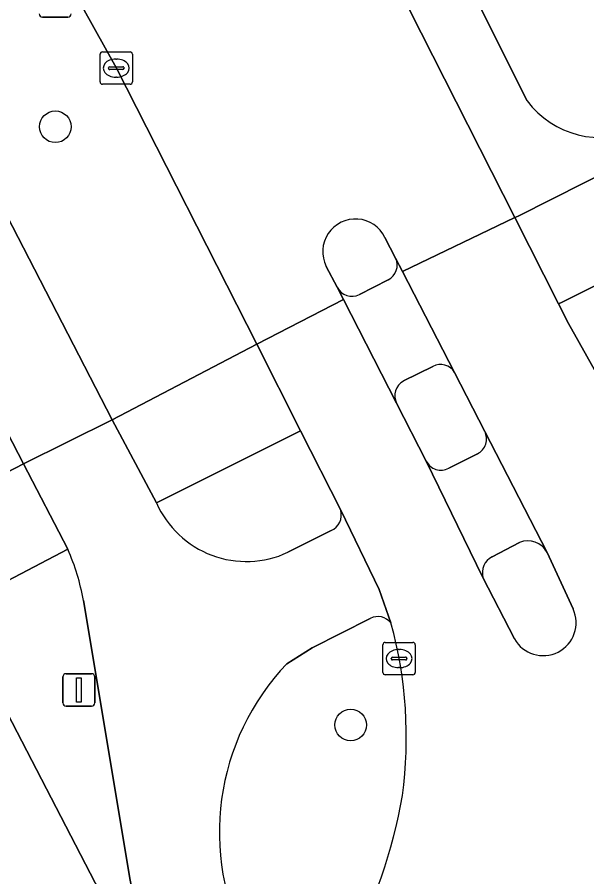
# Model space of a CAD drawing. Extents: x 159352 to 160617, y 385888 to 387323.
# Drawn here: x 159812.77 to 159830.37, y 386440.65 to 386467.21 of the extents above; entities that cross this region are included whole.
import ezdxf

# ---------------------------------------------------------------- set-up
doc = ezdxf.new("R2010")
doc.units = 0
for name, color, linetype in [('IMGEO_Berm_groen', 7, 'Continuous'), ('IMGEO_Boom', 7, 'Continuous'), ('IMGEO_Fietspad_gesloten', 7, 'Continuous'), ('IMGEO_Fietspad_open', 7, 'Continuous'), ('IMGEO_Kolk', 7, 'Continuous'), ('IMGEO_Lichtmast', 7, 'Continuous'), ('IMGEO_Oever', 7, 'Continuous'), ('IMGEO_Rijbaan_lokaal_gesloten', 7, 'Continuous'), ('IMGEO_Verkeerseiland_gesloten', 7, 'Continuous'), ('IMGEO_Verkeerseiland_groen', 7, 'Continuous'), ('IMGEO_Verkeerseiland_open', 7, 'Continuous'), ('IMGEO_Voetpad_open', 7, 'Continuous')]:
    doc.layers.add(name, color=color, linetype=linetype)

msp = doc.modelspace()

# ---------------------------------------------------------------- linework, layer by layer
at = {"layer": 'IMGEO_Berm_groen'}
for points in [[(159779.192, 386557.46), (159778.839, 386557.281), (159794.04, 386527.707), (159803.611, 386509.06), (159818.737, 386479.588), (159828.146, 386461.016), (159828.246, 386461.067), (159832.352, 386463.134), (159841.226, 386467.6), (159796.629, 386554.856)], [(159828.529, 386464.624), (159815.971, 386489.731), (159816.072, 386491.213), (159815.016, 386493.069), (159813.407, 386494.686), (159805.042, 386510.645), (159784.079, 386551.883)], [(159767.766, 386548.049), (159791.399, 386501.905), (159815.706, 386454.772), (159820.176, 386457.104), (159815.835, 386465.634), (159813.085, 386470.573), (159800.637, 386494.977), (159798.065, 386500), (159788.695, 386518.297)], [(159765.386, 386539.435), (159764.277, 386537.334), (159808.35, 386451.022), (159812.971, 386453.414), (159788.945, 386499.974)]]:
    msp.add_lwpolyline(points, dxfattribs=at)
msp.add_arc((159830.813, 386466.351), 2.863, 217.0921, 294.189, dxfattribs=at)
at = {"layer": 'IMGEO_Boom'}
for centre in [(159813.948, 386463.823), (159823.077, 386445.343)]:
    msp.add_circle(centre, 0.489, dxfattribs=at)
at = {"layer": 'IMGEO_Fietspad_gesloten'}
for points in [[(159768.932, 386538.992), (159788.945, 386499.974), (159812.971, 386453.414), (159815.706, 386454.772), (159791.399, 386501.905)], [(159817.077, 386452.204), (159815.706, 386454.772), (159812.971, 386453.414), (159814.335, 386450.771)], [(159824.319, 386448.494), (159823.96, 386449.527), (159822.767, 386451.977)], [(159822.469, 386451.349), (159821.132, 386450.677)], [(159814.816, 386449.191), (159816.258, 386440.546), (159816.992, 386436.967), (159817.422, 386434.909), (159817.89, 386433.94), (159821.364, 386426.753), (159825.393, 386427.828), (159821.003, 386436.041), (159819.899, 386438.484)], [(159821.105, 386447.236), (159821.884, 386447.722), (159823.682, 386448.634)]]:
    msp.add_lwpolyline(points, dxfattribs=at)
for centre, radius, start, end in [((159819.851, 386453.422), 3.029, 203.705, 295.025), ((159822.267, 386451.829), 0.521, 292.7773, 16.452), ((159808.174, 386448.032), 6.742, 9.8961, 23.9675), ((159823.917, 386448.185), 0.507, 37.5802, 117.6289), ((159826.571, 386442.024), 7.553, 136.363, 207.9454)]:
    msp.add_arc(centre, radius, start, end, dxfattribs=at)
at = {"layer": 'IMGEO_Fietspad_open'}
for points in [[(159829.15, 386450.672), (159827.216, 386454.414)], [(159826.99, 386453.722), (159826.104, 386453.274)], [(159825.412, 386453.497), (159827.163, 386449.894)], [(159827.444, 386450.536), (159828.293, 386450.979)]]:
    msp.add_lwpolyline(points, dxfattribs=at)
for centre, radius, start, end in [((159826.759, 386454.18), 0.513, 296.7232, 27.1038), ((159825.868, 386453.727), 0.511, 206.7687, 297.5078), ((159828.551, 386450.349), 0.681, 28.3195, 112.2628), ((159827.691, 386450.045), 0.549, 116.7306, 195.9919)]:
    msp.add_arc(centre, radius, start, end, dxfattribs=at)
at = {"layer": 'IMGEO_Kolk'}
for p, q in [((159815.331, 386465.211), (159815.331, 386466.063)), ((159815.406, 386466.137), (159816.258, 386466.137)), ((159816.332, 386466.063), (159816.332, 386465.211)), ((159815.633, 386465.68), (159816.031, 386465.68)), ((159815.819, 386465.917), (159815.844, 386465.917)), ((159815.59, 386465.631), (159815.59, 386465.643)), ((159816.028, 386465.594), (159815.63, 386465.594)), ((159816.074, 386465.643), (159816.074, 386465.631)), ((159815.842, 386465.357), (159815.817, 386465.357)), ((159816.258, 386465.137), (159815.406, 386465.137)), ((159824.145, 386447.894), (159824.997, 386447.894)), ((159824.07, 386446.968), (159824.07, 386447.82)), ((159824.558, 386447.674), (159824.583, 386447.674)), ((159825.071, 386447.82), (159825.071, 386446.968)), ((159824.329, 386447.388), (159824.329, 386447.4)), ((159824.767, 386447.351), (159824.369, 386447.351)), ((159824.372, 386447.437), (159824.77, 386447.437)), ((159824.813, 386447.4), (159824.813, 386447.388)), ((159824.581, 386447.114), (159824.556, 386447.114)), ((159824.997, 386446.894), (159824.145, 386446.894))]:
    msp.add_line(p, q, dxfattribs=at)
for points in [[(159815.331, 386465.211), (159815.331, 386466.063)], [(159815.406, 386466.137), (159816.258, 386466.137)], [(159816.332, 386466.063), (159816.332, 386465.211)], [(159816.258, 386465.137), (159815.406, 386465.137)], [(159824.145, 386447.894), (159824.997, 386447.894)], [(159824.07, 386446.968), (159824.07, 386447.82)], [(159825.071, 386447.82), (159825.071, 386446.968)], [(159824.997, 386446.894), (159824.145, 386446.894)]]:
    msp.add_lwpolyline(points, dxfattribs=at)
for centre, radius, start, end in [((159815.408, 386466.061), 0.0765, 91.552, 178.448), ((159815.408, 386466.061), 0.0765, 91.552, 178.448), ((159816.256, 386466.061), 0.0765, 1.552, 88.448), ((159816.256, 386466.061), 0.0765, 1.552, 88.448), ((159815.63, 386465.64), 0.0403, 85.8775, 175.7526), ((159816.035, 386465.642), 0.0386, 1.7309, 96.639), ((159815.627, 386465.63), 0.0366, 178.938, 274.7102), ((159816.031, 386465.637), 0.043, 264.8664, 352.4533), ((159815.408, 386465.213), 0.0765, 181.552, 268.448), ((159815.408, 386465.213), 0.0765, 181.552, 268.448), ((159816.256, 386465.213), 0.0765, 271.552, 358.448), ((159816.256, 386465.213), 0.0765, 271.552, 358.448), ((159824.147, 386447.818), 0.0765, 91.552, 178.448), ((159824.147, 386447.818), 0.0765, 91.552, 178.448), ((159824.995, 386447.818), 0.0765, 1.552, 88.448), ((159824.995, 386447.818), 0.0765, 1.552, 88.448), ((159824.369, 386447.397), 0.0403, 85.8775, 175.7526), ((159824.366, 386447.387), 0.0366, 178.938, 274.7102), ((159824.77, 386447.394), 0.043, 264.8664, 352.4533), ((159824.774, 386447.399), 0.0386, 1.7309, 96.639), ((159824.147, 386446.97), 0.0765, 181.552, 268.448), ((159824.147, 386446.97), 0.0765, 181.552, 268.448), ((159824.995, 386446.97), 0.0765, 271.552, 358.448), ((159824.995, 386446.97), 0.0765, 271.552, 358.448)]:
    msp.add_arc(centre, radius, start, end, dxfattribs=at)
for centre, major_axis, ratio, start_param, end_param in [((159815.818, 386465.637), (-0.387, 0.002), 0.722429, 4.712389, 7.853982), ((159815.843, 386465.637), (-0.39, 0.002), 0.717154, 1.570796, 4.712389), ((159824.557, 386447.394), (-0.387, 0.002), 0.722429, 4.712389, 7.853982), ((159824.582, 386447.394), (-0.39, 0.002), 0.717154, 1.570796, 4.712389)]:
    msp.add_ellipse(centre, major_axis=major_axis, ratio=ratio, start_param=start_param, end_param=end_param, dxfattribs=at)
at = {"layer": 'IMGEO_Lichtmast'}
for p, q in [((159814.338, 386467.209), (159813.548, 386467.209)), ((159813.548, 386467.209), (159814.338, 386467.209)), ((159814.182, 386446.027), (159814.182, 386446.827)), ((159814.182, 386446.827), (159814.182, 386446.027)), ((159814.282, 386446.927), (159815.072, 386446.927)), ((159815.072, 386446.927), (159814.282, 386446.927)), ((159815.172, 386446.827), (159815.172, 386446.027)), ((159815.172, 386446.027), (159815.172, 386446.827)), ((159815.072, 386445.927), (159814.282, 386445.927)), ((159814.282, 386445.927), (159815.072, 386445.927))]:
    msp.add_line(p, q, dxfattribs=at)
msp.add_lwpolyline([(159814.602, 386446.802), (159814.752, 386446.802), (159814.752, 386446.052), (159814.602, 386446.052), (159814.602, 386446.802)], dxfattribs=at)
for centre, start, end in [((159813.548, 386467.309), 180, 270), ((159813.548, 386467.309), 180, 270), ((159814.338, 386467.309), 270, 0), ((159814.338, 386467.309), 270, 0), ((159814.282, 386446.827), 90, 180), ((159814.282, 386446.827), 90, 180), ((159815.072, 386446.827), 0, 90), ((159815.072, 386446.827), 360, 90), ((159814.282, 386446.027), 180, 270), ((159814.282, 386446.027), 180, 270), ((159815.072, 386446.027), 270, 0), ((159815.072, 386446.027), 270, 0)]:
    msp.add_arc(centre, 0.1, start, end, dxfattribs=at)
at = {"layer": 'IMGEO_Oever'}
msp.add_lwpolyline([(159784.079, 386551.883), (159805.042, 386510.645), (159813.407, 386494.686), (159815.016, 386493.069), (159816.072, 386491.213), (159815.971, 386489.731), (159828.529, 386464.624)], dxfattribs=at)
msp.add_arc((159830.813, 386466.351), 2.863, 217.0921, 294.189, dxfattribs=at)
at = {"layer": 'IMGEO_Rijbaan_lokaal_gesloten'}
for points in [[(159726.632, 386639.935), (159735.19, 386623.096), (159736.391, 386620.747), (159748.365, 386597.323), (159764.513, 386565.852), (159767.368, 386560.207), (159768.484, 386557.998), (159769.496, 386555.998), (159770.939, 386553.145), (159775.227, 386544.663), (159788.695, 386518.297), (159798.065, 386500), (159800.637, 386494.977), (159813.085, 386470.573), (159815.835, 386465.634), (159820.176, 386457.104), (159822.851, 386458.49), (159822.66, 386458.865), (159822.317, 386459.512)], [(159824.135, 386460.402), (159824.463, 386459.766), (159824.675, 386459.355), (159828.146, 386461.016), (159818.737, 386479.588), (159803.611, 386509.06), (159794.04, 386527.707), (159778.839, 386557.281), (159777.448, 386560.027), (159776.891, 386561.126), (159776.439, 386562.02), (159775.346, 386564.177), (159767.715, 386579.24), (159760.048, 386594.429)], [(159832.74, 386452.667), (159830.767, 386456.045), (159830.703, 386456.153), (159829.802, 386457.747), (159829.497, 386458.349), (159828.146, 386461.016), (159824.675, 386459.355), (159826.287, 386456.228), (159827.216, 386454.414), (159829.15, 386450.672), (159829.947, 386448.928)], [(159828.134, 386448.008), (159827.163, 386449.894), (159825.412, 386453.497), (159824.49, 386455.28), (159822.851, 386458.49), (159820.176, 386457.104), (159821.528, 386454.433), (159822.767, 386451.977), (159823.96, 386449.527), (159824.319, 386448.494)]]:
    msp.add_lwpolyline(points, dxfattribs=at)
for centre, radius, start, end in [((159823.223, 386459.964), 1.012, 25.655, 206.513), ((159829.023, 386448.503), 1.017, 209.1278, 24.6829), ((159811.448, 386444.965), 13.347, 352.2426, 15.3342), ((159809.427, 386445.744), 15.462, 331.1425, 350.3894)]:
    msp.add_arc(centre, radius, start, end, dxfattribs=at)
at = {"layer": 'IMGEO_Verkeerseiland_gesloten'}
for points in [[(159828.293, 386450.979), (159827.444, 386450.536)], [(159829.947, 386448.928), (159829.15, 386450.672)], [(159827.163, 386449.894), (159828.134, 386448.008)]]:
    msp.add_lwpolyline(points, dxfattribs=at)
for centre, radius, start, end in [((159828.551, 386450.349), 0.681, 28.3195, 112.2628), ((159827.691, 386450.045), 0.549, 116.7306, 195.9919), ((159829.023, 386448.503), 1.017, 209.1278, 24.6829)]:
    msp.add_arc(centre, radius, start, end, dxfattribs=at)
at = {"layer": 'IMGEO_Verkeerseiland_groen'}
for points in [[(159842.674, 386464.768), (159842.596, 386464.921), (159833.907, 386460.562), (159829.612, 386458.407), (159829.497, 386458.349), (159829.802, 386457.747), (159830.703, 386456.153), (159830.815, 386456.073)], [(159821.528, 386454.433), (159817.077, 386452.204)], [(159822.767, 386451.977), (159821.528, 386454.433)], [(159821.132, 386450.677), (159822.469, 386451.349)], [(159814.335, 386450.771), (159810.797, 386448.916), (159816.992, 386436.967), (159816.258, 386440.546), (159814.816, 386449.191)], [(159823.682, 386448.634), (159821.884, 386447.722), (159821.105, 386447.236)]]:
    msp.add_lwpolyline(points, dxfattribs=at)
for centre, radius, start, end in [((159819.851, 386453.422), 3.029, 203.705, 295.025), ((159822.267, 386451.829), 0.521, 292.7773, 16.452), ((159808.174, 386448.032), 6.742, 9.8961, 23.9675), ((159823.917, 386448.185), 0.507, 37.5802, 117.6289), ((159811.448, 386444.965), 13.347, 352.2426, 15.3342), ((159826.571, 386442.024), 7.553, 136.363, 207.9454), ((159809.427, 386445.744), 15.462, 331.1425, 350.3894)]:
    msp.add_arc(centre, radius, start, end, dxfattribs=at)
at = {"layer": 'IMGEO_Verkeerseiland_open'}
for points in [[(159824.463, 386459.766), (159824.135, 386460.402)], [(159822.317, 386459.512), (159822.66, 386458.865)], [(159823.344, 386458.64), (159824.229, 386459.093)], [(159825.609, 386456.419), (159824.708, 386455.97)], [(159827.216, 386454.414), (159826.287, 386456.228)], [(159824.49, 386455.28), (159825.412, 386453.497)], [(159826.104, 386453.274), (159826.99, 386453.722)]]:
    msp.add_lwpolyline(points, dxfattribs=at)
for centre, radius, start, end in [((159823.223, 386459.964), 1.012, 25.655, 206.513), ((159824.005, 386459.548), 0.507, 296.1833, 25.4719), ((159823.117, 386459.102), 0.515, 207.4014, 296.1816), ((159825.851, 386455.978), 0.503, 29.8228, 118.711), ((159824.969, 386455.508), 0.53, 119.4348, 205.4981), ((159826.759, 386454.18), 0.513, 296.7232, 27.1038), ((159825.868, 386453.727), 0.511, 206.7687, 297.5078)]:
    msp.add_arc(centre, radius, start, end, dxfattribs=at)
at = {"layer": 'IMGEO_Voetpad_open'}
for points in [[(159810.797, 386448.916), (159814.335, 386450.771), (159812.971, 386453.414), (159808.35, 386451.022), (159764.277, 386537.334), (159763.305, 386535.626), (159806.88, 386450.267), (159808.097, 386447.447), (159812.587, 386438.71), (159812.603, 386438.708), (159815.523, 386432.893), (159817.89, 386433.94), (159817.422, 386434.909), (159816.992, 386436.967)], [(159842.596, 386464.921), (159841.226, 386467.6), (159832.352, 386463.134), (159828.246, 386461.067), (159828.146, 386461.016), (159829.497, 386458.349), (159829.612, 386458.407), (159833.907, 386460.562)], [(159817.077, 386452.204), (159821.528, 386454.433), (159820.176, 386457.104), (159815.706, 386454.772)]]:
    msp.add_lwpolyline(points, close=True, dxfattribs=at)
for points in [[(159824.675, 386459.355), (159824.463, 386459.766)], [(159826.287, 386456.228), (159824.675, 386459.355)], [(159824.229, 386459.093), (159823.344, 386458.64)], [(159822.66, 386458.865), (159822.851, 386458.49), (159824.49, 386455.28)], [(159824.708, 386455.97), (159825.609, 386456.419)]]:
    msp.add_lwpolyline(points, dxfattribs=at)
for centre, radius, start, end in [((159824.005, 386459.548), 0.507, 296.1833, 25.4719), ((159823.117, 386459.102), 0.515, 207.4014, 296.1816), ((159825.851, 386455.978), 0.503, 29.8228, 118.711), ((159824.969, 386455.508), 0.53, 119.4348, 205.4981)]:
    msp.add_arc(centre, radius, start, end, dxfattribs=at)

doc.saveas('drawing.dxf')
